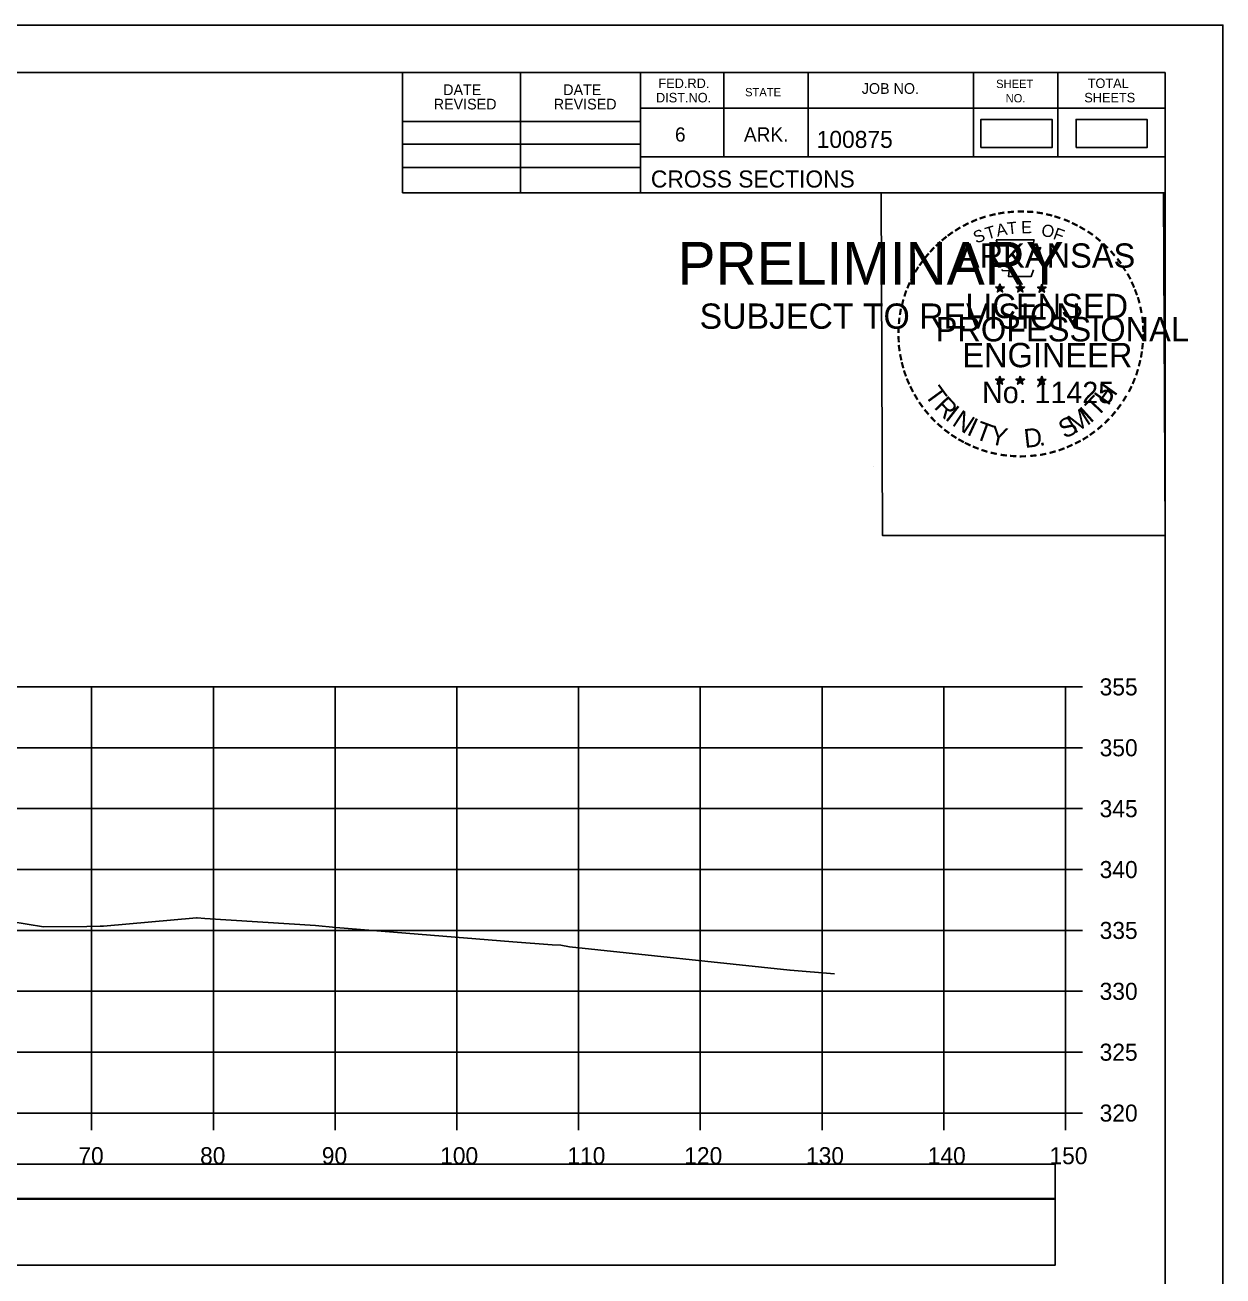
# Model space of a CAD drawing. Extents: x 1368122 to 1710785, y 373130 to 557566.
# Drawn here: x 1368753.4 to 1368851.8, y 374307.6 to 374410.4 of the extents above; entities that cross this region are included whole.
import ezdxf

# ---------------------------------------------------------------- set-up
doc = ezdxf.new("R2010")
doc.units = 0
for name, color, linetype in [('R_Alt Surface', 7, 'Continuous'), ('R_Axis', 7, 'Continuous'), ('R_Axis Annot', 7, 'Continuous'), ('R_Border', 7, 'Continuous'), ('R_Border PE', 7, 'Continuous'), ('R_Border Prem', 7, 'Continuous'), ('R_Drive', 7, 'Continuous'), ('R_Exist Surface', 7, 'Continuous'), ('R_Grid', 7, 'Continuous'), ('R_No Plot', 7, 'Continuous')]:
    doc.layers.add(name, color=color, linetype=linetype)

msp = doc.modelspace()

# ---------------------------------------------------------------- linework, layer by layer
at = {"layer": 'R_Alt Surface'}
for points in [[(1368539.73, 374313.99), (1368838.03, 374313.99), (1368838.03, 374316.81), (1368539.73, 374316.81)], [(1368539.73, 374308.52), (1368838.03, 374308.52), (1368838.03, 374313.94), (1368539.73, 374313.94)]]:
    msp.add_lwpolyline(points, close=True, dxfattribs=at)
at = {"layer": 'R_Axis'}
for p, q in [((1368838.88, 374321), (1368838.88, 374356)), ((1368840.28, 374356), (1368838.88, 374356)), ((1368840.28, 374351), (1368838.88, 374351)), ((1368840.28, 374346), (1368838.88, 374346)), ((1368840.28, 374341), (1368838.88, 374341)), ((1368840.28, 374336), (1368838.88, 374336)), ((1368840.28, 374331), (1368838.88, 374331)), ((1368840.28, 374326), (1368838.88, 374326)), ((1368538.88, 374321), (1368838.88, 374321)), ((1368758.88, 374319.6), (1368758.88, 374321)), ((1368768.88, 374319.6), (1368768.88, 374321)), ((1368778.88, 374319.6), (1368778.88, 374321)), ((1368788.88, 374319.6), (1368788.88, 374321)), ((1368798.88, 374319.6), (1368798.88, 374321)), ((1368808.88, 374319.6), (1368808.88, 374321)), ((1368818.88, 374319.6), (1368818.88, 374321)), ((1368828.88, 374319.6), (1368828.88, 374321)), ((1368838.88, 374319.6), (1368838.88, 374321)), ((1368840.28, 374321), (1368838.88, 374321))]:
    msp.add_line(p, q, dxfattribs=at)
at = {"layer": 'R_Border'}
for p, q in [((1368530.88, 374406.46), (1368847.06, 374406.46)), ((1368784.42, 374396.58), (1368784.42, 374406.46)), ((1368794.1, 374396.58), (1368794.1, 374406.46)), ((1368803.96, 374406.46), (1368803.96, 374396.58)), ((1368810.8, 374406.46), (1368810.8, 374399.52)), ((1368817.74, 374406.46), (1368817.74, 374399.52)), ((1368831.32, 374406.46), (1368831.32, 374399.52)), ((1368838.26, 374406.46), (1368838.26, 374399.52)), ((1368847.06, 374201), (1368847.06, 374406.46)), ((1368847.06, 374403.52), (1368803.96, 374403.52)), ((1368847.06, 374403.54), (1368847.06, 374403.54)), ((1368784.42, 374402.44), (1368803.96, 374402.44)), ((1368784.42, 374400.58), (1368803.96, 374400.58)), ((1368847.06, 374399.52), (1368803.96, 374399.52)), ((1368806.92, 374399.52), (1368847.06, 374399.52)), ((1368784.42, 374398.64), (1368803.96, 374398.64)), ((1368847.06, 374396.58), (1368784.42, 374396.58))]:
    msp.add_line(p, q, dxfattribs=at)
at = {"layer": 'R_Border PE'}
for p, q in [((1368833.15, 374388.83), (1368833.49, 374388.72)), ((1368833.15, 374388.83), (1368833.4, 374388.79)), ((1368833.15, 374388.83), (1368833.38, 374388.71)), ((1368833.28, 374388.43), (1368833.49, 374388.72)), ((1368833.28, 374388.43), (1368833.4, 374388.67)), ((1368833.28, 374388.43), (1368833.49, 374388.64)), ((1368833.49, 374389.09), (1368833.45, 374388.84)), ((1368833.49, 374388.72), (1368833.49, 374389.09)), ((1368833.49, 374389.09), (1368833.54, 374388.84)), ((1368833.84, 374388.83), (1368833.49, 374388.72)), ((1368833.71, 374388.43), (1368833.49, 374388.72)), ((1368833.71, 374388.43), (1368833.49, 374388.64)), ((1368833.84, 374388.83), (1368833.56, 374388.79)), ((1368833.71, 374388.43), (1368833.57, 374388.72)), ((1368833.84, 374388.83), (1368833.64, 374388.73)), ((1368834.82, 374388.83), (1368835.16, 374388.72)), ((1368834.82, 374388.83), (1368835.07, 374388.79)), ((1368834.82, 374388.83), (1368835.05, 374388.71)), ((1368834.95, 374388.43), (1368835.16, 374388.72)), ((1368834.95, 374388.43), (1368835.07, 374388.67)), ((1368834.95, 374388.43), (1368835.16, 374388.64)), ((1368835.16, 374389.09), (1368835.12, 374388.84)), ((1368835.16, 374388.72), (1368835.16, 374389.09)), ((1368835.16, 374389.09), (1368835.21, 374388.84)), ((1368835.51, 374388.83), (1368835.16, 374388.72)), ((1368835.38, 374388.43), (1368835.16, 374388.72)), ((1368835.38, 374388.43), (1368835.16, 374388.64)), ((1368835.51, 374388.83), (1368835.23, 374388.79)), ((1368835.38, 374388.43), (1368835.24, 374388.72)), ((1368835.51, 374388.83), (1368835.31, 374388.73)), ((1368836.58, 374388.82), (1368836.93, 374388.71)), ((1368836.58, 374388.82), (1368836.83, 374388.78)), ((1368836.58, 374388.82), (1368836.82, 374388.7)), ((1368836.71, 374388.41), (1368836.93, 374388.71)), ((1368836.71, 374388.41), (1368836.84, 374388.66)), ((1368836.71, 374388.41), (1368836.93, 374388.63)), ((1368836.93, 374389.08), (1368836.89, 374388.82)), ((1368836.93, 374388.71), (1368836.93, 374389.08)), ((1368836.93, 374389.08), (1368836.98, 374388.83)), ((1368837.28, 374388.82), (1368836.93, 374388.71)), ((1368837.14, 374388.41), (1368836.93, 374388.71)), ((1368837.14, 374388.41), (1368836.93, 374388.63)), ((1368837.28, 374388.82), (1368836.99, 374388.77)), ((1368837.14, 374388.41), (1368837, 374388.71)), ((1368837.28, 374388.82), (1368837.07, 374388.72)), ((1368833.49, 374381.52), (1368833.45, 374381.26)), ((1368833.49, 374381.15), (1368833.49, 374381.52)), ((1368833.49, 374381.52), (1368833.54, 374381.27)), ((1368835.16, 374381.52), (1368835.12, 374381.26)), ((1368835.16, 374381.15), (1368835.16, 374381.52)), ((1368835.16, 374381.52), (1368835.21, 374381.27)), ((1368836.93, 374381.51), (1368836.89, 374381.25)), ((1368836.93, 374381.14), (1368836.93, 374381.51)), ((1368836.93, 374381.51), (1368836.98, 374381.26)), ((1368833.14, 374381.26), (1368833.49, 374381.15)), ((1368833.14, 374381.26), (1368833.39, 374381.22)), ((1368833.14, 374381.26), (1368833.38, 374381.14)), ((1368833.27, 374380.85), (1368833.49, 374381.15)), ((1368833.27, 374380.85), (1368833.4, 374381.1)), ((1368833.27, 374380.85), (1368833.49, 374381.07)), ((1368833.84, 374381.26), (1368833.49, 374381.15)), ((1368833.7, 374380.85), (1368833.49, 374381.15)), ((1368833.7, 374380.85), (1368833.49, 374381.07)), ((1368833.84, 374381.26), (1368833.55, 374381.21)), ((1368833.7, 374380.85), (1368833.57, 374381.14)), ((1368833.84, 374381.26), (1368833.63, 374381.16)), ((1368834.81, 374381.26), (1368835.16, 374381.15)), ((1368834.81, 374381.26), (1368835.06, 374381.22)), ((1368834.81, 374381.26), (1368835.05, 374381.14)), ((1368834.94, 374380.85), (1368835.16, 374381.15)), ((1368834.94, 374380.85), (1368835.07, 374381.1)), ((1368834.94, 374380.85), (1368835.16, 374381.07)), ((1368835.51, 374381.26), (1368835.16, 374381.15)), ((1368835.37, 374380.85), (1368835.16, 374381.15)), ((1368835.37, 374380.85), (1368835.16, 374381.07)), ((1368835.51, 374381.26), (1368835.22, 374381.21)), ((1368835.37, 374380.85), (1368835.24, 374381.14)), ((1368835.51, 374381.26), (1368835.3, 374381.16)), ((1368836.58, 374381.25), (1368836.93, 374381.14)), ((1368836.58, 374381.25), (1368836.83, 374381.21)), ((1368836.58, 374381.25), (1368836.81, 374381.13)), ((1368836.71, 374380.84), (1368836.93, 374381.14)), ((1368836.71, 374380.84), (1368836.84, 374381.09)), ((1368836.71, 374380.84), (1368836.92, 374381.06)), ((1368837.14, 374380.84), (1368836.92, 374381.06)), ((1368837.27, 374381.25), (1368836.93, 374381.14)), ((1368837.14, 374380.84), (1368836.93, 374381.14)), ((1368837.27, 374381.25), (1368836.99, 374381.2)), ((1368837.14, 374380.84), (1368837, 374381.13)), ((1368837.27, 374381.25), (1368837.07, 374381.15))]:
    msp.add_line(p, q, dxfattribs=at)
for points in [[(1368833.19, 374392.71), (1368833.46, 374391.89)], [(1368836.7, 374391.79), (1368836.84, 374392.07), (1368836.15, 374392.05), (1368836.3, 374392.71), (1368833.19, 374392.71)], [(1368833.68, 374390.29), (1368833.68, 374390.2), (1368834.24, 374390.18), (1368834.19, 374389.71), (1368836.06, 374389.71), (1368836.26, 374390.25)], [(1368833.49, 374389.09), (1368833.71, 374388.43), (1368833.15, 374388.83), (1368833.84, 374388.83), (1368833.28, 374388.43), (1368833.49, 374389.09)], [(1368835.16, 374389.09), (1368835.38, 374388.43), (1368834.82, 374388.83), (1368835.51, 374388.83), (1368834.95, 374388.43), (1368835.16, 374389.09)], [(1368836.93, 374389.08), (1368837.14, 374388.41), (1368836.58, 374388.82), (1368837.28, 374388.82), (1368836.71, 374388.41), (1368836.93, 374389.08)], [(1368833.49, 374381.52), (1368833.7, 374380.85), (1368833.14, 374381.26), (1368833.84, 374381.26), (1368833.27, 374380.85), (1368833.49, 374381.52)], [(1368835.16, 374381.52), (1368835.37, 374380.85), (1368834.81, 374381.26), (1368835.51, 374381.26), (1368834.94, 374380.85), (1368835.16, 374381.52)], [(1368836.93, 374381.51), (1368837.14, 374380.84), (1368836.58, 374381.25), (1368837.27, 374381.25), (1368836.71, 374380.84), (1368836.93, 374381.51)]]:
    msp.add_lwpolyline(points, dxfattribs=at)
for centre, radius in [((1368833.49, 374388.72), 0.172), ((1368833.49, 374388.72), 0.145), ((1368833.49, 374388.72), 0.116), ((1368833.49, 374388.72), 0.0991), ((1368833.49, 374388.72), 0.0747), ((1368833.49, 374388.72), 0.0495), ((1368833.49, 374388.72), 0.0296), ((1368835.16, 374388.72), 0.172), ((1368835.16, 374388.72), 0.145), ((1368835.16, 374388.72), 0.116), ((1368835.16, 374388.72), 0.0991), ((1368835.16, 374388.72), 0.0747), ((1368835.16, 374388.72), 0.0495), ((1368835.16, 374388.72), 0.0296), ((1368836.93, 374388.71), 0.172), ((1368836.93, 374388.71), 0.145), ((1368836.93, 374388.71), 0.116), ((1368836.93, 374388.71), 0.0991), ((1368836.93, 374388.71), 0.0747), ((1368836.93, 374388.71), 0.0495), ((1368836.93, 374388.71), 0.0296), ((1368833.49, 374381.15), 0.172), ((1368835.16, 374381.15), 0.172), ((1368833.49, 374381.15), 0.145), ((1368833.49, 374381.15), 0.116), ((1368833.49, 374381.15), 0.0991), ((1368833.49, 374381.15), 0.0747), ((1368833.49, 374381.15), 0.0495), ((1368833.49, 374381.15), 0.0296), ((1368835.16, 374381.15), 0.145), ((1368835.16, 374381.15), 0.116), ((1368835.16, 374381.15), 0.0991), ((1368835.16, 374381.15), 0.0747), ((1368835.16, 374381.15), 0.0495), ((1368835.16, 374381.15), 0.0296), ((1368836.93, 374381.14), 0.172), ((1368836.93, 374381.14), 0.145), ((1368836.93, 374381.14), 0.116), ((1368836.93, 374381.14), 0.0991), ((1368836.93, 374381.14), 0.0747), ((1368836.93, 374381.14), 0.0495), ((1368836.93, 374381.14), 0.0296)]:
    msp.add_circle(centre, radius, dxfattribs=at)
at = {"layer": 'R_Drive'}
for points in [[(1368831.93, 374400.29), (1368837.77, 374400.29), (1368837.77, 374402.6), (1368831.93, 374402.6)], [(1368839.74, 374400.29), (1368845.58, 374400.29), (1368845.58, 374402.6), (1368839.74, 374402.6)]]:
    msp.add_lwpolyline(points, close=True, dxfattribs=at)
at = {"layer": 'R_Exist Surface'}
msp.add_lwpolyline([(1368752.25, 374336.72), (1368754.92, 374336.29), (1368758.48, 374336.33), (1368759.57, 374336.34), (1368759.85, 374336.36), (1368767.49, 374337.03), (1368767.55, 374337.03), (1368768.19, 374336.99), (1368777.26, 374336.41), (1368778.95, 374336.25), (1368793.48, 374335.06), (1368796.71, 374334.82), (1368797.41, 374334.78), (1368798.14, 374334.64), (1368816.24, 374332.73), (1368816.25, 374332.73), (1368819.89, 374332.43)], dxfattribs=at)
at = {"layer": 'R_Grid'}
for p, q in [((1368538.88, 374356), (1368838.88, 374356)), ((1368758.88, 374321), (1368758.88, 374356)), ((1368768.88, 374321), (1368768.88, 374356)), ((1368778.88, 374321), (1368778.88, 374356)), ((1368788.88, 374321), (1368788.88, 374356)), ((1368798.88, 374321), (1368798.88, 374356)), ((1368808.88, 374321), (1368808.88, 374356)), ((1368818.88, 374321), (1368818.88, 374356)), ((1368828.88, 374321), (1368828.88, 374356)), ((1368838.88, 374321), (1368838.88, 374356)), ((1368538.88, 374351), (1368838.88, 374351)), ((1368538.88, 374346), (1368838.88, 374346)), ((1368538.88, 374341), (1368838.88, 374341)), ((1368538.88, 374336), (1368838.88, 374336)), ((1368538.88, 374331), (1368838.88, 374331)), ((1368538.88, 374326), (1368838.88, 374326)), ((1368538.88, 374321), (1368838.88, 374321))]:
    msp.add_line(p, q, dxfattribs=at)
at = {"layer": 'R_No Plot'}
for p, q in [((1368518.48, 374410.35), (1368851.81, 374410.35)), ((1368823.09, 374374.12), (1368823.09, 374374.12))]:
    msp.add_line(p, q, dxfattribs=at)
for points in [[(1368518.47, 374410.35), (1368851.81, 374410.35), (1368851.81, 374197.02), (1368518.47, 374197.02)], [(1368764.8, 374406.46), (1368784.42, 374406.46), (1368784.42, 374396.58), (1368800.53, 374396.58), (1368823.73, 374396.58), (1368823.85, 374368.42), (1368847.06, 374368.42), (1368847.06, 374201), (1368530.88, 374201), (1368530.88, 374406.46)], [(1368823.73, 374396.58), (1368846.94, 374396.58), (1368847.06, 374368.42), (1368823.85, 374368.42)]]:
    msp.add_lwpolyline(points, close=True, dxfattribs=at)

# ---------------------------------------------------------------- texts
at = {"layer": 'R_Axis Annot'}
for s, p in [('355', (1368841.68, 374355.3)), ('350', (1368841.68, 374350.3)), ('345', (1368841.68, 374345.3)), ('340', (1368841.68, 374340.3)), ('335', (1368841.68, 374335.3)), ('330', (1368841.68, 374330.3)), ('325', (1368841.68, 374325.3)), ('320', (1368841.68, 374320.3)), ('70', (1368757.79, 374316.8)), ('80', (1368767.79, 374316.8)), ('90', (1368777.79, 374316.8)), ('100', (1368787.51, 374316.8)), ('110', (1368797.96, 374316.8)), ('120', (1368807.56, 374316.8)), ('130', (1368817.56, 374316.8)), ('140', (1368827.56, 374316.8)), ('150', (1368837.56, 374316.8))]:
    msp.add_text(s, height=1.4, dxfattribs=at).set_placement(p)
at = {"layer": 'R_Border'}
for s, height, p in [('DATE', 0.879, (1368787.76, 374404.6)), ('DATE', 0.879, (1368797.62, 374404.6)), ('FED.RD.', 0.782, (1368805.44, 374405.18)), ('STATE', 0.684, (1368812.56, 374404.5)), ('JOB NO.', 0.879, (1368822.14, 374404.7)), ('SHEET', 0.684, (1368833.18, 374405.18)), ('TOTAL', 0.782, (1368840.7, 374405.18)), ('REVISED', 0.879, (1368786.98, 374403.42)), ('REVISED', 0.879, (1368796.84, 374403.42)), ('DIST.NO.', 0.782, (1368805.24, 374404)), ('NO.', 0.684, (1368833.96, 374404)), ('SHEETS', 0.782, (1368840.42, 374404)), ('6', 1.17, (1368806.8, 374400.78)), ('ARK.', 1.172, (1368812.46, 374400.78)), ('100875', 1.4, (1368818.44, 374400.26)), ('CROSS SECTIONS', 1.4, (1368804.82, 374397.01))]:
    msp.add_text(s, height=height, rotation=360, dxfattribs=at).set_placement(p)
at = {"layer": 'R_Border PE'}
for s, height, rotation, p in [('-', 1.6, 19.1761, (1368831.93, 374393.84)), ('-', 1.6, 13.6301, (1368832.68, 374394.08)), ('-', 1.6, 10.2193, (1368833.36, 374394.24)), ('-', 1.6, 5.8968, (1368834.09, 374394.35)), ('-', 1.6, 0.1862, (1368834.86, 374394.42)), ('-', 1.6, 357.743, (1368835.59, 374394.41)), ('-', 1.6, 352.1617, (1368836.33, 374394.36)), ('-', 1.6, 347.2049, (1368837.05, 374394.24)), ('-', 1.6, 342.3362, (1368837.68, 374394.09)), ('-', 1.6, 34.0636, (1368830.07, 374392.88)), ('-', 1.6, 28.7918, (1368830.67, 374393.25)), ('-', 1.6, 24.3072, (1368831.3, 374393.57)), ('T', 1, 16.4036, (1368832.46, 374392.72)), ('A', 1, 11.2132, (1368833.28, 374392.97)), ('T', 1, 6.0228, (1368834.13, 374393.14)), ('E', 1, 0.8323, (1368835.24, 374393.25)), ('O', 1, 350.4515, (1368836.84, 374393.04)), ('F', 1, 340.0707, (1368837.79, 374392.81)), ('-', 1.6, 337.8551, (1368838.42, 374393.86)), ('-', 1.6, 334.1211, (1368839.05, 374393.59)), ('-', 1.6, 329.6409, (1368839.63, 374393.31)), ('-', 1.6, 42.9622, (1368828.58, 374391.69)), ('-', 1.6, 38.9507, (1368829.02, 374392.11)), ('-', 1.6, 36.2317, (1368829.49, 374392.49)), ('S', 1, 21.594, (1368831.54, 374392.39)), ('-', 1.6, 325.8627, (1368840.27, 374392.95)), ('-', 1.6, 320.5297, (1368840.88, 374392.52)), ('-', 1.6, 50.6142, (1368827.73, 374390.73)), ('-', 1.6, 48.423, (1368828.14, 374391.22)), ('ARKANSAS', 2, 360, (1368830.04, 374390.42)), ('-', 1.6, 315.5786, (1368841.48, 374392.03)), ('-', 1.6, 309.8797, (1368842.05, 374391.48)), ('-', 1.6, 54.2325, (1368827.32, 374390.16)), ('-', 1.6, 306.6522, (1368842.58, 374390.88)), ('-', 1.4, 303.6753, (1368843.06, 374390.31)), ('-', 1.6, 62.8713, (1368826.68, 374389.02)), ('-', 1.6, 58.0706, (1368826.99, 374389.64)), ('-', 1.6, 299.6684, (1368843.38, 374389.71)), ('-', 1.6, 72.3945, (1368826.2, 374387.78)), ('-', 1.6, 67.7743, (1368826.42, 374388.41)), ('DWB', 0.01, 360, (1368833.48, 374388.72)), ('DWB', 0.01, 360, (1368835.15, 374388.72)), ('DWB', 0.01, 360, (1368836.92, 374388.71)), ('-', 1.6, 294.6628, (1368843.7, 374389.1)), ('-', 1.6, 290.5728, (1368843.96, 374388.52)), ('-', 1.6, 75.461, (1368826.01, 374387.07)), ('LICENSED', 2, 360, (1368830.64, 374386.28)), ('-', 1.6, 285.1233, (1368844.2, 374387.94)), ('-', 1.6, 81.2013, (1368825.87, 374386.35)), ('-', 1.6, 280.5493, (1368844.4, 374387.2)), ('-', 1.6, 89.0622, (1368825.77, 374384.96)), ('-', 1.6, 85.1863, (1368825.8, 374385.66)), ('PROFESSIONAL', 2, 360, (1368828.21, 374384.37)), ('-', 1.6, 276.5962, (1368844.56, 374386.43)), ('-', 1.6, 274.3301, (1368844.62, 374385.71)), ('-', 1.6, 94.1959, (1368825.81, 374384.24)), ('-', 1.6, 269.9407, (1368844.65, 374385.07)), ('-', 1.6, 98.9479, (1368825.88, 374383.57)), ('ENGINEER', 2, 360, (1368830.4, 374382.25)), ('-', 1.6, 260.9953, (1368844.56, 374383.75)), ('-', 1.6, 263.5172, (1368844.63, 374384.41)), ('-', 1.6, 101.7149, (1368826.02, 374382.84)), ('-', 1.6, 105.4578, (1368826.18, 374382.24)), ('-', 1.6, 255.7626, (1368844.45, 374383.08)), ('-', 1.6, 109.0874, (1368826.39, 374381.61)), ('-', 1.6, 114.0643, (1368826.65, 374381.01)), ('-', 1.6, 247.8887, (1368844.05, 374381.68)), ('-', 1.6, 252.8681, (1368844.27, 374382.36)), ('-', 1.6, 115.7289, (1368826.95, 374380.4)), ('T', 1.54, 306.0406, (1368827.25, 374379.99)), ('No. 11425', 1.757, 360, (1368832.03, 374379.3)), ('DWB', 0.01, 360, (1368833.48, 374381.15)), ('DWB', 0.01, 360, (1368835.15, 374381.15)), ('DWB', 0.01, 360, (1368836.91, 374381.14)), ('H', 1.54, 54.6088, (1368842.37, 374379.02)), ('-', 1.6, 244.6197, (1368843.79, 374381.05)), ('-', 1.6, 120.4471, (1368827.31, 374379.81)), ('-', 1.6, 125.8934, (1368827.71, 374379.25)), ('R', 1.54, 314.005, (1368828.01, 374378.94)), ('T', 1.54, 46.6444, (1368841.48, 374378.08)), ('-', 1.6, 239.0712, (1368843.39, 374380.3)), ('-', 1.6, 130.7181, (1368828.17, 374378.7)), ('I', 1.54, 321.9694, (1368828.91, 374378.01)), ('N', 1.54, 326.5002, (1368829.48, 374377.54)), ('M', 1.54, 32.6563, (1368839.63, 374376.76)), ('I', 1.54, 42.1136, (1368840.92, 374377.6)), ('-', 1.6, 231.2538, (1368842.56, 374379.08)), ('-', 1.6, 233.8452, (1368842.99, 374379.65)), ('-', 1.6, 134.2238, (1368828.69, 374378.15)), ('-', 1.6, 138.9338, (1368829.22, 374377.69)), ('I', 1.54, 335.3603, (1368830.69, 374376.75)), ('T', 1.54, 339.8912, (1368831.35, 374376.42)), ('Y', 1.54, 347.8556, (1368832.57, 374375.98)), ('D', 1.54, 6.3969, (1368835.55, 374375.62)), ('S', 1.54, 26.9312, (1368838.8, 374376.35)), ('-', 1.6, 221.0851, (1368841.56, 374378.01)), ('-', 1.6, 225.7653, (1368842.08, 374378.52)), ('-', 1.6, 144.6463, (1368829.77, 374377.28)), ('-', 1.6, 148.0898, (1368830.33, 374376.91)), ('-', 1.6, 151.5704, (1368830.91, 374376.59)), ('-', 1.6, 207.3568, (1368839.92, 374376.81)), ('-', 1.6, 212.2491, (1368840.48, 374377.15)), ('-', 1.6, 215.7363, (1368841.01, 374377.54)), ('-', 1.6, 154.6002, (1368831.43, 374376.34)), ('-', 1.6, 158.5612, (1368832.06, 374376.09)), ('-', 1.6, 162.7983, (1368832.74, 374375.87)), ('-', 1.6, 167.5555, (1368833.46, 374375.71)), ('-', 1.6, 191.2858, (1368837.27, 374375.77)), ('.', 1.54, 13.7642, (1368836.74, 374375.75)), ('-', 1.6, 195.4743, (1368838, 374375.97)), ('-', 1.6, 200.7184, (1368838.67, 374376.21)), ('-', 1.6, 204.2516, (1368839.29, 374376.49)), ('-', 1.6, 173.1155, (1368834.23, 374375.6)), ('-', 1.6, 176.5183, (1368834.98, 374375.55)), ('-', 1.6, 181.5918, (1368835.72, 374375.56)), ('-', 1.6, 185.8167, (1368836.53, 374375.64))]:
    msp.add_text(s, height=height, rotation=rotation, dxfattribs=at).set_placement(p)
at = {"layer": 'R_Border Prem'}
for s, height, p in [('PRELIMINARY', 3.5, (1368807.01, 374389.04)), ('DWB', 0.01, (1368807.76, 374390.89)), ('SUBJECT TO REVISION', 2.0751, (1368808.82, 374385.41))]:
    msp.add_text(s, height=height, rotation=360, dxfattribs=at).set_placement(p)

doc.saveas('drawing.dxf')
